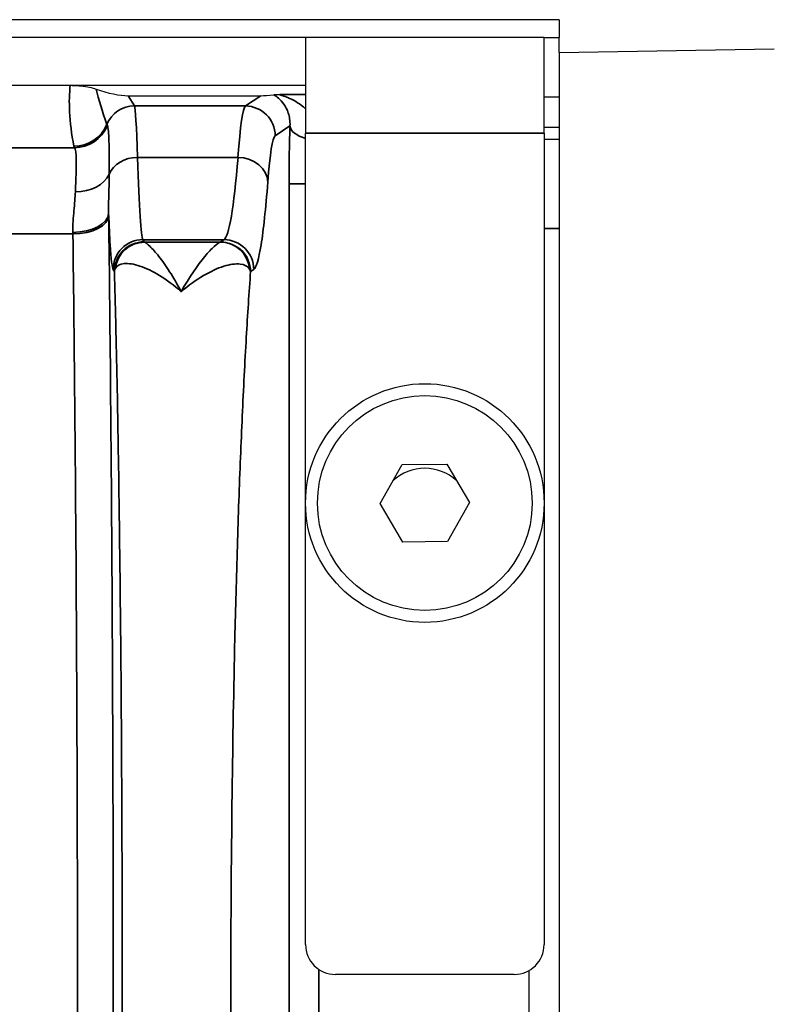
# Model space of a CAD drawing. Header units: millimetres. Extents: x 399 to 6233, y -1870 to 1602.
# Tile 659 of 711: x 5430 to 5443, y 751 to 768. Entities that reach past the tile are written whole.
import ezdxf

# ---------------------------------------------------------------- set-up
doc = ezdxf.new("R2010")
doc.units = ezdxf.units.MM
doc.layers.add('可見 (ISO)', color=7, linetype='Continuous', lineweight=25)
doc.layers.add('窄部可見 (ISO)', color=7, linetype='Continuous', lineweight=35)

msp = doc.modelspace()

# ---------------------------------------------------------------- linework, layer by layer
at = {"layer": '可見 (ISO)'}
for p, q in [((5439.386, 767.579), (5326.386, 767.579)), ((5439.386, 767.579), (5439.386, 767.279)), ((5435.136, 767.279), (5330.636, 767.279)), ((5439.136, 767.279), (5435.136, 767.279)), ((5435.136, 767.279), (5435.136, 765.679)), ((5439.136, 767.279), (5439.386, 767.279)), ((5439.136, 765.679), (5439.136, 767.279)), ((5439.386, 767.029), (5439.386, 767.279)), ((5439.386, 767.029), (5442.995, 767.092)), ((5439.386, 767.029), (5439.386, 765.279)), ((5330.636, 766.479), (5435.136, 766.479)), ((5432.164, 766.305), (5434.386, 766.305)), ((5434.665, 766.279), (5434.665, 766.279)), ((5439.386, 766.279), (5439.136, 766.279)), ((5432.296, 765.829), (5432.296, 765.829)), ((5434.049, 765.779), (5434.049, 765.779)), ((5439.136, 765.779), (5439.386, 765.779)), ((5435.136, 752.079), (5435.136, 765.679)), ((5439.136, 765.679), (5439.136, 752.079)), ((5434.028, 765.579), (5434.028, 765.579)), ((5439.136, 765.579), (5439.386, 765.579)), ((5439.386, 765.279), (5439.386, 736.879)), ((5433.386, 763.267), (5433.386, 763.267)), ((5431.975, 761.579), (5431.975, 761.579)), ((5436.386, 759.472), (5436.755, 760.125)), ((5436.755, 760.125), (5437.506, 760.132)), ((5437.506, 760.132), (5437.887, 759.486)), ((5436.767, 758.825), (5436.386, 759.472)), ((5437.887, 759.486), (5437.517, 758.832)), ((5437.517, 758.832), (5436.767, 758.825)), ((5438.636, 751.579), (5435.636, 751.579)), ((5438.886, 750.512), (5438.886, 751.646))]:
    msp.add_line(p, q, dxfattribs=at)
for radius in [2, 1.8]:
    msp.add_circle((5437.136, 759.479), radius, dxfattribs=at)
for centre, radius, start, end in [((5437.136, 759.279), 0.783, 46.8997, 133.3418), ((5435.636, 752.079), 0.5, 180, 270), ((5438.636, 752.079), 0.5, 270, 0)]:
    msp.add_arc(centre, radius, start, end, dxfattribs=at)
for centre, major_axis, ratio, start_param, end_param in [((5431.664, 766.638), (0.703, -0.26), 0.296942, 4.764539, 5.606777), ((5435.637, 766.638), (-1.346, -0.312), 0.087373, 0.360687, 0.676652)]:
    msp.add_ellipse(centre, major_axis=major_axis, ratio=ratio, start_param=start_param, end_param=end_param, dxfattribs=at)
for points, knots in [([(5431.192, 766.479), (5431.195, 766.479), (5431.199, 766.479), (5431.206, 766.479), (5431.209, 766.479), (5431.22, 766.479), (5431.227, 766.478), (5431.249, 766.478), (5431.263, 766.477), (5431.309, 766.475), (5431.337, 766.473), (5431.428, 766.464), (5431.48, 766.454), (5431.557, 766.438), (5431.595, 766.426), (5431.623, 766.416)], [-0.4243521, -0.4243521, -0.4243521, -0.4243521, -0.4223984, -0.4223984, -0.4202082, -0.4202082, -0.4148054, -0.4148054, -0.4006302, -0.4006302, -0.3596093, -0.3596093, -0.2177618, -0.2177618, 0, 0, 0, 0]), ([(5434.604, 766.321), (5434.61, 766.322), (5434.62, 766.323), (5434.654, 766.324), (5434.68, 766.325), (5434.712, 766.326)], [0, 0, 0, 0, 0.000158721, 0.000158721, 0.000317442, 0.000317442, 0.000317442, 0.000317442]), ([(5433.715, 763.857), (5433.846, 763.856), (5433.976, 763.802), (5434.068, 763.71), (5434.161, 763.617), (5434.214, 763.488), (5434.215, 763.357)], [0, 0, 0, 0, 0.5, 0.5, 0.5, 1, 1, 1, 1])]:
    msp.add_open_spline(points, degree=3, knots=knots, dxfattribs=at)
at = {"layer": '窄部可見 (ISO)'}
for p, q in [((5432.164, 766.305), (5432.267, 766.133)), ((5434.128, 766.133), (5434.386, 766.305)), ((5434.712, 766.326), (5435.136, 766.326)), ((5432.267, 766.133), (5434.128, 766.133)), ((5434.875, 765.798), (5434.628, 765.633)), ((5439.136, 765.679), (5435.136, 765.679)), ((5430.01, 765.434), (5431.263, 765.434)), ((5432.316, 765.271), (5434.004, 765.271)), ((5434.861, 737.332), (5434.861, 764.826)), ((5435.136, 764.826), (5434.861, 764.826)), ((5431.236, 763.988), (5430.037, 763.988)), ((5439.386, 764.079), (5439.136, 764.079)), ((5433.769, 763.892), (5432.41, 763.892)), ((5432.41, 763.892), (5432.431, 763.857)), ((5432.44, 763.852), (5433.705, 763.852)), ((5433.715, 763.857), (5433.769, 763.892)), ((5431.931, 763.358), (5431.91, 763.393)), ((5434.268, 763.393), (5434.215, 763.357)), ((5435.361, 751.662), (5435.361, 750.496))]:
    msp.add_line(p, q, dxfattribs=at)
for centre, major_axis, ratio, start_param, end_param in [((5432.639, 765.013), (1.006, -2.097), 0.194686, 3.890486, 4.223541), ((5432.267, 765.633), (-0.429, -0.257), 0.999172, 4.17245, 5.347743), ((5432.269, 762.019), (0.005, -4.117), 0.020515, 2.481507, 3.103525), ((5434.123, 762.019), (-0.013, -4.117), 0.051328, 3.179803, 3.80184), ((5434.128, 765.633), (0.277, -0.416), 0.998023, 0.983941, 2.552911), ((5431.252, 766.056), (-0.59, -0.11), 0.998212, 1.386797, 2.56171), ((5431.263, 766.033), (-0.477, -0.364), 0.997266, 0.919263, 2.088334), ((5434.817, 758.008), (-3.014, 7.827), 0.001618, 0.049009, 0.09405), ((5434.946, 764.923), (0.005, 1.79), 0.047447, 1.060681, 1.62553), ((5435.374, 765.798), (-0.5, 0.015), 0.485876, 0.059915, 1.089373), ((5434.622, 761.931), (0.013, 3.705), 0.057031, 0.03825, 0.660294), ((5442.93, 765.465), (-11.679, 0), 0.058758, 0.010815, 0.044766), ((5432.316, 764.858), (-0.5, -0.015), 0.826915, 4.686911, 5.921542), ((5432.417, 771.891), (0, -8.003), 0.022251, 5.686337, 6.248296), ((5433.754, 771.888), (0, 8), 0.055683, 3.176499, 3.738569), ((5434.004, 764.858), (0.499, -0.038), 0.826263, 0.093046, 1.634418), ((5431.278, 765.148), (0.6, -0.023), 0.752166, 4.741355, 5.976479), ((5431.235, 764.33), (0.6, 0.008), 0.525274, 4.705596, 6.258572), ((5431.236, 764.298), (0.6, 0.008), 0.516344, 4.705867, 6.258728), ((5431.787, 762.908), (-0.008, 3.01), 0.019461, 5.192415, 5.204517), ((5431.187, 762.83), (-0.008, 2.508), 0.023353, 5.192393, 5.204474), ((5432.41, 763.393), (-0.429, -0.257), 0.999172, 4.17245, 5.742515), ((5432.44, 763.352), (0.172, 0.469), 0.994895, 0.353113, 1.815079), ((5434.431, 763.859), (-2, 0), 0.034899, 0.020542, 0.094527), ((5431.708, 763.86), (2.01, 0), 0.034899, 6.167941, 6.231116), ((5433.705, 763.352), (-0.144, 0.479), 0.99273, 4.512727, 5.989008), ((5433.769, 763.393), (0.277, -0.416), 0.998023, 0.983941, 2.552911)]:
    msp.add_ellipse(centre, major_axis=major_axis, ratio=ratio, start_param=start_param, end_param=end_param, dxfattribs=at)
for points, knots in [([(5431.252, 765.457), (5431.214, 765.66), (5431.19, 765.856), (5431.18, 766.034), (5431.172, 766.198), (5431.176, 766.348), (5431.192, 766.479)], [5.1083917, 5.1083917, 5.1083917, 5.1083917, 5.3546435, 5.3546435, 5.3546435, 5.5805076, 5.5805076, 5.5805076, 5.5805076]), ([(5434.875, 765.798), (5434.88, 765.884), (5434.866, 765.954), (5434.847, 766.014), (5434.828, 766.074), (5434.802, 766.123), (5434.774, 766.163), (5434.746, 766.204), (5434.715, 766.237), (5434.685, 766.263), (5434.655, 766.289), (5434.625, 766.308), (5434.604, 766.321)], [0, 0, 0, 0, 0.000385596, 0.000385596, 0.000385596, 0.000771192, 0.000771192, 0.000771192, 0.001156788, 0.001156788, 0.001156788, 0.001542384, 0.001542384, 0.001542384, 0.001542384]), ([(5434.712, 766.326), (5434.7, 766.325), (5434.715, 766.319), (5434.741, 766.31), (5434.743, 766.309), (5434.745, 766.308), (5434.747, 766.308), (5434.775, 766.298), (5434.812, 766.285), (5434.849, 766.269), (5434.851, 766.268), (5434.853, 766.267), (5434.855, 766.266), (5434.933, 766.233), (5435.015, 766.187), (5435.092, 766.125), (5435.107, 766.113), (5435.122, 766.1), (5435.136, 766.086)], [0, 0, 0, 0, 0.0002073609, 0.0002073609, 0.0002073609, 0.0002218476, 0.0002218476, 0.0002218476, 0.0004322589, 0.0004322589, 0.0004322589, 0.0004436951, 0.0004436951, 0.0004436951, 0.0008873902, 0.0008873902, 0.0008873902, 0.0009751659, 0.0009751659, 0.0009751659, 0.0009751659]), ([(5431.815, 765.8), (5431.827, 765.767), (5431.836, 765.681), (5431.845, 765.406), (5431.846, 765.221), (5431.844, 764.99)], [0, 0, 0, 0, 0.001125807, 0.001125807, 0.002251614, 0.002251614, 0.002251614, 0.002251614]), ([(5431.278, 764.696), (5431.288, 764.916), (5431.295, 765.09), (5431.293, 765.216), (5431.291, 765.341), (5431.281, 765.414), (5431.263, 765.434)], [0, 0, 0, 0, 0.000987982, 0.000987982, 0.000987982, 0.001975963, 0.001975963, 0.001975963, 0.001975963]), ([(5431.844, 764.99), (5431.844, 764.881), (5431.841, 764.771), (5431.838, 764.658), (5431.835, 764.552), (5431.833, 764.443), (5431.835, 764.33)], [0, 0, 0, 0, 0.000535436, 0.000535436, 0.000535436, 0.001035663, 0.001035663, 0.001035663, 0.001035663]), ([(5434.503, 764.858), (5434.469, 764.41), (5434.431, 764.056), (5434.352, 763.561), (5434.31, 763.42), (5434.268, 763.393)], [4.1154126, 4.1154126, 4.1154126, 4.1154126, 4.3964475, 4.3964475, 4.6774824, 4.6774824, 4.6774824, 4.6774824]), ([(5431.235, 764.015), (5431.233, 764.143), (5431.243, 764.264), (5431.253, 764.377), (5431.263, 764.491), (5431.274, 764.597), (5431.278, 764.696)], [0, 0, 0, 0, 0.000446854, 0.000446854, 0.000446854, 0.000893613, 0.000893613, 0.000893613, 0.000893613]), ([(5431.91, 763.393), (5431.894, 763.42), (5431.877, 763.56), (5431.861, 763.808), (5431.852, 763.949), (5431.843, 764.125), (5431.835, 764.33)], [4.7472956, 4.7472956, 4.7472956, 4.7472956, 5.0281051, 5.0281051, 5.0281051, 5.1877931, 5.1877931, 5.1877931, 5.1877931]), ([(5431.836, 764.298), (5431.861, 762.315), (5431.88, 760.17), (5431.893, 757.939), (5431.906, 755.709), (5431.913, 753.394), (5431.913, 751.079), (5431.913, 748.764), (5431.906, 746.449), (5431.893, 744.218), (5431.88, 741.988), (5431.861, 739.842), (5431.836, 737.86)], [2.598981, 2.598981, 2.598981, 2.598981, 2.870287, 2.870287, 2.870287, 3.141593, 3.141593, 3.141593, 3.412899, 3.412899, 3.412899, 3.684204, 3.684204, 3.684204, 3.684204]), ([(5431.236, 738.169), (5431.261, 740.106), (5431.28, 742.201), (5431.306, 746.557), (5431.313, 748.818), (5431.313, 753.34), (5431.306, 755.6), (5431.28, 759.957), (5431.261, 762.052), (5431.236, 763.988)], [2.598981, 2.598981, 2.598981, 2.598981, 2.870287, 2.870287, 3.141593, 3.141593, 3.412899, 3.412899, 3.684204, 3.684204, 3.684204, 3.684204]), ([(5432.431, 763.857), (5432.301, 763.857), (5432.171, 763.803), (5432.078, 763.711), (5431.985, 763.618), (5431.932, 763.488), (5431.931, 763.358)], [0, 0, 0, 0, 0.5, 0.5, 0.5, 1, 1, 1, 1]), ([(5432.44, 763.852), (5432.455, 763.846), (5432.487, 763.821), (5432.529, 763.78), (5432.57, 763.739), (5432.622, 763.682), (5432.678, 763.611), (5432.734, 763.54), (5432.794, 763.455), (5432.858, 763.356), (5432.921, 763.257), (5432.987, 763.144), (5433.052, 763.021)], [0, 0, 0, 0, 0.000567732, 0.000567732, 0.000567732, 0.001135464, 0.001135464, 0.001135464, 0.001703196, 0.001703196, 0.001703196, 0.002270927, 0.002270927, 0.002270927, 0.002270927]), ([(5433.052, 763.021), (5433.189, 763.269), (5433.328, 763.469), (5433.505, 763.682), (5433.56, 763.739), (5433.651, 763.821), (5433.686, 763.846), (5433.705, 763.852)], [-0.000011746, -0.000011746, -0.000011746, -0.000011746, 0.001138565, 0.001138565, 0.00171372, 0.00171372, 0.002288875, 0.002288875, 0.002288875, 0.002288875]), ([(5433.052, 763.021), (5432.929, 763.129), (5432.807, 763.22), (5432.572, 763.364), (5432.461, 763.417), (5432.258, 763.484), (5432.166, 763.498), (5432.023, 763.483), (5431.969, 763.454), (5431.945, 763.405)], [-0.000011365, -0.000011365, -0.000011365, -0.000011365, 0.000584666, 0.000584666, 0.001180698, 0.001180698, 0.001776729, 0.001776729, 0.00237276, 0.00237276, 0.00237276, 0.00237276]), ([(5434.199, 763.398), (5434.172, 763.447), (5434.115, 763.476), (5434.039, 763.484), (5433.964, 763.492), (5433.869, 763.479), (5433.765, 763.446), (5433.557, 763.381), (5433.303, 763.235), (5433.052, 763.021)], [0, 0, 0, 0, 0.000597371, 0.000597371, 0.000597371, 0.001194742, 0.001194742, 0.001194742, 0.002389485, 0.002389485, 0.002389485, 0.002389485]), ([(5431.945, 763.405), (5431.937, 763.389), (5431.933, 763.374), (5431.931, 763.358), (5431.931, 763.358), (5431.931, 763.358)], [0, 0, 0, 0, 0.0001925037, 0.0001925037, 0.0001925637, 0.0001925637, 0.0001925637, 0.0001925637]), ([(5431.931, 738.8), (5431.942, 739.146), (5431.951, 739.52), (5431.96, 739.904), (5431.97, 740.316), (5431.979, 740.76), (5431.987, 741.225), (5431.995, 741.675), (5432.003, 742.147), (5432.01, 742.643), (5432.017, 743.138), (5432.023, 743.661), (5432.029, 744.19), (5432.032, 744.44), (5432.034, 744.693), (5432.037, 744.949), (5432.045, 745.778), (5432.051, 746.64), (5432.055, 747.533), (5432.061, 748.702), (5432.064, 749.884), (5432.064, 751.079), (5432.064, 752.273), (5432.061, 753.455), (5432.055, 754.624), (5432.051, 755.518), (5432.045, 756.38), (5432.037, 757.208), (5432.034, 757.464), (5432.032, 757.717), (5432.029, 757.967), (5432.023, 758.496), (5432.017, 759.019), (5432.01, 759.515), (5432.003, 760.01), (5431.995, 760.483), (5431.987, 760.932), (5431.979, 761.398), (5431.97, 761.842), (5431.96, 762.253), (5431.951, 762.637), (5431.942, 763.011), (5431.931, 763.358)], [0.0297443, 0.0297443, 0.0297443, 0.0297443, 0.0865259, 0.0865259, 0.0865259, 0.1473087, 0.1473087, 0.1473087, 0.2060909, 0.2060909, 0.2060909, 0.2648731, 0.2648731, 0.2648731, 0.2926242, 0.2926242, 0.2926242, 0.3824374, 0.3824374, 0.3824374, 0.5, 0.5, 0.5, 0.6175662, 0.6175662, 0.6175662, 0.7073868, 0.7073868, 0.7073868, 0.7351305, 0.7351305, 0.7351305, 0.7939127, 0.7939127, 0.7939127, 0.8526949, 0.8526949, 0.8526949, 0.9134821, 0.9134821, 0.9134821, 0.9702593, 0.9702593, 0.9702593, 0.9702593]), ([(5434.215, 763.357), (5434.19, 763.011), (5434.165, 762.637), (5434.143, 762.253), (5434.119, 761.842), (5434.096, 761.397), (5434.075, 760.932), (5434.055, 760.482), (5434.036, 760.009), (5434.018, 759.514), (5434.001, 759.019), (5433.985, 758.496), (5433.971, 757.967), (5433.964, 757.717), (5433.957, 757.464), (5433.951, 757.208), (5433.932, 756.38), (5433.917, 755.517), (5433.905, 754.624), (5433.891, 753.455), (5433.883, 752.273), (5433.883, 751.079), (5433.883, 749.885), (5433.891, 748.703), (5433.905, 747.533), (5433.917, 746.64), (5433.932, 745.778), (5433.951, 744.949), (5433.957, 744.693), (5433.964, 744.441), (5433.971, 744.191), (5433.985, 743.662), (5434.001, 743.139), (5434.018, 742.644), (5434.036, 742.148), (5434.055, 741.676), (5434.075, 741.226), (5434.096, 740.76), (5434.119, 740.316), (5434.143, 739.904), (5434.165, 739.521), (5434.19, 739.147), (5434.215, 738.801)], [0.0297097, 0.0297097, 0.0297097, 0.0297097, 0.0864602, 0.0864602, 0.0864602, 0.1472827, 0.1472827, 0.1472827, 0.2060692, 0.2060692, 0.2060692, 0.2648557, 0.2648557, 0.2648557, 0.2925923, 0.2925923, 0.2925923, 0.3824288, 0.3824288, 0.3824288, 0.5, 0.5, 0.5, 0.6175748, 0.6175748, 0.6175748, 0.7074188, 0.7074188, 0.7074188, 0.7351479, 0.7351479, 0.7351479, 0.7939344, 0.7939344, 0.7939344, 0.8527209, 0.8527209, 0.8527209, 0.9135479, 0.9135479, 0.9135479, 0.9702939, 0.9702939, 0.9702939, 0.9702939]), ([(5434.215, 763.357), (5434.215, 763.357), (5434.215, 763.357), (5434.212, 763.371), (5434.207, 763.384), (5434.199, 763.398)], [-0.00000006, -0.00000006, -0.00000006, -0.00000006, 0, 0, 0.0001650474, 0.0001650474, 0.0001650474, 0.0001650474])]:
    msp.add_open_spline(points, degree=3, knots=knots, dxfattribs=at)

doc.saveas('drawing.dxf')
